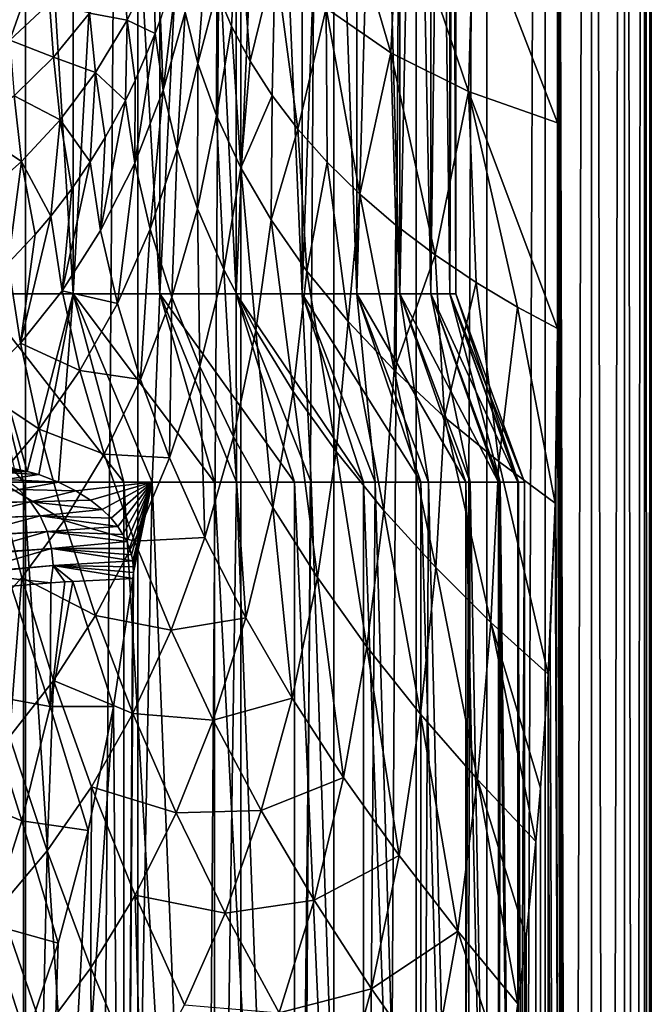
# Model space of a CAD drawing. Header units: metres. Extents: x -24 to 24, y -69 to 184.
# Tile 326 of 656: x 15 to 24, y 84 to 98. Entities that reach past the tile are written whole.
import ezdxf

# ---------------------------------------------------------------- set-up
doc = ezdxf.new("R2010")
doc.units = ezdxf.units.M
for name, color, linetype in [('367', 7, 'CONTINUOUS'), ('369', 7, 'CONTINUOUS'), ('400', 7, 'CONTINUOUS'), ('402', 7, 'CONTINUOUS'), ('403', 7, 'CONTINUOUS'), ('454', 7, 'CONTINUOUS'), ('522', 7, 'CONTINUOUS'), ('556', 2, 'CONTINUOUS'), ('557', 2, 'CONTINUOUS'), ('558', 3, 'CONTINUOUS'), ('565', 2, 'CONTINUOUS'), ('566', 2, 'CONTINUOUS'), ('567', 3, 'CONTINUOUS')]:
    doc.layers.add(name, color=color, linetype=linetype)

msp = doc.modelspace()

# ---------------------------------------------------------------- linework, layer by layer
at = {"layer": '367'}
for points in [[(15.119628, 145.2, -18.959413), (13.359252, -68.3, -20.238401), (13.359252, 145.2, -20.238401)], [(15.119628, -68.3, -18.959413), (13.359252, -68.3, -20.238401), (15.119628, 145.2, -18.959413)], [(16.758269, 145.2, -17.527775), (15.119628, -68.3, -18.959413), (15.119628, 145.2, -18.959413)], [(16.758269, -68.3, -17.527775), (15.119628, -68.3, -18.959413), (16.758269, 145.2, -17.527775)], [(18.261983, 145.2, -15.955014), (16.758269, -68.3, -17.527775), (16.758269, 145.2, -17.527775)], [(18.261983, -68.3, -15.955014), (16.758269, -68.3, -17.527775), (18.261983, 145.2, -15.955014)], [(19.618662, 145.2, -14.253792), (18.261983, -68.3, -15.955014), (18.261983, 145.2, -15.955014)], [(19.618662, -68.3, -14.253792), (18.261983, -68.3, -15.955014), (19.618662, 145.2, -14.253792)], [(20.817383, 145.2, -12.437807), (19.618662, -68.3, -14.253792), (19.618662, 145.2, -14.253792)], [(20.817383, -68.3, -12.437807), (19.618662, -68.3, -14.253792), (20.817383, 145.2, -12.437807)], [(21.848495, 145.2, -10.521681), (20.817383, -68.3, -12.437807), (20.817383, 145.2, -12.437807)], [(21.848495, -68.3, -10.521681), (20.817383, -68.3, -12.437807), (21.848495, 145.2, -10.521681)], [(22.703696, 145.2, -8.520839), (21.848495, -68.3, -10.521681), (21.848495, 145.2, -10.521681)], [(22.703696, -68.3, -8.520839), (21.848495, -68.3, -10.521681), (22.703696, 145.2, -8.520839)], [(23.376099, 145.2, -6.451394), (22.703696, -68.3, -8.520839), (22.703696, 145.2, -8.520839)], [(23.376099, -68.3, -6.451393), (22.703696, -68.3, -8.520839), (23.376099, 145.2, -6.451394)], [(23.860293, 145.2, -4.330005), (23.376099, -68.3, -6.451393), (23.376099, 145.2, -6.451394)], [(23.860293, -68.3, -4.330005), (23.376099, -68.3, -6.451393), (23.860293, 145.2, -4.330005)], [(24.152377, 145.2, -2.173753), (23.860293, -68.3, -4.330005), (23.860293, 145.2, -4.330005)], [(24.152377, -68.3, -2.173753), (23.860293, -68.3, -4.330005), (24.152377, 145.2, -2.173753)], [(24.25, 145.2), (24.152377, -68.3, -2.173753), (24.152377, 145.2, -2.173753)], [(24.25, -68.3), (24.152377, -68.3, -2.173753), (24.25, 145.2)]]:
    msp.add_3dface(points, dxfattribs=at)
at = {"layer": '369'}
for points in [[(23.376099, -68.3, 6.451394), (23.376099, 145.2, 6.451394), (22.88287, 113.273149, 8.027252)], [(23.376099, 145.2, 6.451394), (23.860293, -68.3, 4.330005), (23.860293, 145.2, 4.330005)], [(23.376099, -68.3, 6.451394), (23.860293, -68.3, 4.330005), (23.376099, 145.2, 6.451394)], [(23.860293, 145.2, 4.330005), (24.152377, -68.3, 2.173753), (24.152377, 145.2, 2.173753)], [(23.860293, -68.3, 4.330005), (24.152377, -68.3, 2.173753), (23.860293, 145.2, 4.330005)], [(24.152377, -68.3, 2.173753), (24.25, -68.3), (24.152377, 145.2, 2.173753)], [(24.25, -68.3), (24.25, 145.2), (24.152377, 145.2, 2.173753)], [(23.376099, -68.3, 6.451394), (22.88287, 113.273149, 8.027252), (22.88287, 106.484945, 8.027252)], [(22.88287, 99.696742, 8.027252), (23.376099, -68.3, 6.451394), (22.88287, 106.484945, 8.027252)], [(22.882864, 96.696752, 8.02727), (23.376099, -68.3, 6.451394), (22.88287, 99.696742, 8.027252)], [(22.88287, 93.696747, 8.027252), (23.376099, -68.3, 6.451394), (22.882864, 96.696752, 8.02727)], [(22.856185, 91.425076, 8.10292), (23.376099, -68.3, 6.451394), (22.88287, 93.696747, 8.027252)], [(22.849166, 91.14943, 8.122692), (23.376099, -68.3, 6.451394), (22.856185, 91.425076, 8.10292)], [(22.77413, 89.19575, 8.330756), (23.376099, -68.3, 6.451394), (22.849166, 91.14943, 8.122692)], [(22.74505, 88.653484, 8.409827), (23.376099, -68.3, 6.451394), (22.77413, 89.19575, 8.330756)], [(22.631783, 86.992527, 8.710045), (22.703696, -68.3, 8.520839), (22.74505, 88.653484, 8.409827)], [(22.703696, -68.3, 8.520839), (23.376099, -68.3, 6.451394), (22.74505, 88.653484, 8.409827)], [(22.565049, 86.211646, 8.881502), (22.703696, -68.3, 8.520839), (22.631783, 86.992527, 8.710045)], [(22.422019, 84.816178, 9.236642), (22.703696, -68.3, 8.520839), (22.565049, 86.211646, 8.881502)], [(22.302488, 83.843914, 9.521635), (22.703696, -68.3, 8.520839), (22.422019, 84.816178, 9.236642)], [(22.141036, 82.718582, 9.891259), (22.703696, -68.3, 8.520839), (22.302488, 83.843914, 9.521635)]]:
    msp.add_3dface(points, dxfattribs=at)
at = {"layer": '400'}
for points in [[(16.524837, 99.005221, 43.704086), (16.054709, 98.296117, 43.769277), (16.602468, 98.194111, 40.768131)], [(16.994781, 99.020719, 40.690597), (16.524837, 99.005221, 43.704086), (16.602468, 98.194111, 40.768131)], [(16.994781, 99.020719, 40.690597), (16.602468, 98.194111, 40.768131), (17.012775, 98.001537, 37.654036)], [(17.089818, 98.209076, 37.635996), (16.994781, 99.020719, 40.690597), (17.012775, 98.001537, 37.654036)], [(15.243069, 98.898114, 50.021821), (14.576764, 98.335947, 50.088049), (14.891144, 97.901018, 46.859653)], [(15.472473, 98.442531, 46.799722), (15.243069, 98.898114, 50.021821), (14.891144, 97.901018, 46.859653)], [(15.472473, 98.442531, 46.799722), (14.891144, 97.901018, 46.859653), (15.527218, 97.656454, 43.835631)], [(16.054709, 98.296117, 43.769277), (15.472473, 98.442531, 46.799722), (15.527218, 97.656454, 43.835631)], [(16.054709, 98.296117, 43.769277), (15.527218, 97.656454, 43.835631), (16.142154, 97.430859, 40.847485)], [(16.602468, 98.194111, 40.768131), (16.054709, 98.296117, 43.769277), (16.142154, 97.430859, 40.847485)], [(16.602468, 98.194111, 40.768131), (16.142154, 97.430859, 40.847485), (16.578724, 97.022361, 37.74709)], [(16.720845, 97.314059, 37.717971), (16.602468, 98.194111, 40.768131), (16.578724, 97.022361, 37.74709)], [(17.012775, 98.001537, 37.654036), (16.602468, 98.194111, 40.768131), (16.720845, 97.314059, 37.717971)], [(15.527218, 97.656454, 43.835631), (14.891144, 97.901018, 46.859653), (14.953629, 97.092664, 43.900504)], [(15.527218, 97.656454, 43.835631), (14.953629, 97.092664, 43.900504), (15.624789, 96.741721, 40.925711)], [(16.142154, 97.430859, 40.847485), (15.527218, 97.656454, 43.835631), (15.624789, 96.741721, 40.925711)], [(16.142154, 97.430859, 40.847485), (15.624789, 96.741721, 40.925711), (16.065064, 96.128263, 37.843968)], [(16.284399, 96.483664, 37.804069), (16.142154, 97.430859, 40.847485), (16.065064, 96.128263, 37.843968)], [(16.578724, 97.022361, 37.74709), (16.142154, 97.430859, 40.847485), (16.284399, 96.483664, 37.804069)], [(14.953629, 97.092664, 43.900504), (14.346387, 96.606972, 43.961544), (15.06264, 96.13425, 40.999751)], [(15.624789, 96.741721, 40.925711), (14.953629, 97.092664, 43.900504), (15.06264, 96.13425, 40.999751)], [(15.624789, 96.741721, 40.925711), (15.06264, 96.13425, 40.999751), (15.488602, 95.335166, 37.939649)], [(15.795186, 95.734332, 37.890352), (15.624789, 96.741721, 40.925711), (15.488602, 95.335166, 37.939649)], [(16.065064, 96.128263, 37.843968), (15.624789, 96.741721, 40.925711), (15.795186, 95.734332, 37.890352)], [(15.06264, 96.13425, 40.999751), (14.346387, 96.606972, 43.961544), (14.468917, 95.610808, 41.06687)], [(15.06264, 96.13425, 40.999751), (14.468917, 95.610808, 41.06687), (14.866072, 94.650185, 38.029308)], [(15.260793, 95.066845, 37.974047), (15.06264, 96.13425, 40.999751), (14.866072, 94.650185, 38.029308)], [(15.488602, 95.335166, 37.939649), (15.06264, 96.13425, 40.999751), (15.260793, 95.066845, 37.974047)]]:
    msp.add_3dface(points, dxfattribs=at)
at = {"layer": '402'}
for points in [[(20.451432, 97.719257, 16.14199), (19.627387, 100.535051, 19.818951), (19.5082, 98.368433, 20.337813)], [(20.564797, 100.147728, 15.718167), (19.627387, 100.535051, 19.818951), (20.451432, 97.719257, 16.14199)], [(21.583289, 97.154283, 12.02434), (20.564797, 100.147728, 15.718167), (20.451432, 97.719257, 16.14199)], [(21.658453, 99.864996, 11.779031), (20.564797, 100.147728, 15.718167), (21.583289, 97.154283, 12.02434)], [(18.127722, 98.106131, 28.79859), (18.222048, 99.852802, 28.847981), (17.91212, 98.618755, 30.988114)], [(18.397547, 97.597162, 26.605491), (18.222048, 99.852802, 28.847981), (18.127722, 98.106131, 28.79859)], [(18.763678, 99.084378, 24.580781), (18.222048, 99.852802, 28.847981), (18.397547, 97.597162, 26.605491)], [(22.882864, 96.696752, 8.02727), (21.658453, 99.864996, 11.779031), (21.583289, 97.154283, 12.02434)], [(22.882864, 96.696752, 8.02727), (22.88287, 99.696742, 8.027252), (21.658453, 99.864996, 11.779031)], [(18.720694, 97.095122, 24.415499), (18.763678, 99.084378, 24.580781), (18.397547, 97.597162, 26.605491)], [(19.095292, 96.603555, 22.237755), (18.763678, 99.084378, 24.580781), (18.720694, 97.095122, 24.415499)], [(19.5082, 98.368433, 20.337813), (18.763678, 99.084378, 24.580781), (19.095292, 96.603555, 22.237755)], [(19.519869, 96.124723, 20.076874), (19.5082, 98.368433, 20.337813), (19.095292, 96.603555, 22.237755)], [(19.995745, 95.65809, 17.925159), (19.5082, 98.368433, 20.337813), (19.519869, 96.124723, 20.076874)], [(20.451432, 97.719257, 16.14199), (19.5082, 98.368433, 20.337813), (19.995745, 95.65809, 17.925159)], [(20.524016, 95.204202, 15.778923), (20.451432, 97.719257, 16.14199), (19.995745, 95.65809, 17.925159)], [(21.095985, 94.770993, 13.66909), (20.451432, 97.719257, 16.14199), (20.524016, 95.204202, 15.778923)], [(21.583289, 97.154283, 12.02434), (20.451432, 97.719257, 16.14199), (21.095985, 94.770993, 13.66909)], [(21.694564, 94.3691, 11.642338), (21.583289, 97.154283, 12.02434), (21.095985, 94.770993, 13.66909)], [(22.88287, 93.696747, 8.027252), (22.882864, 96.696752, 8.02727), (21.583289, 97.154283, 12.02434)], [(22.298194, 94.008344, 9.746336), (21.583289, 97.154283, 12.02434), (21.694564, 94.3691, 11.642338)], [(22.88287, 93.696747, 8.027252), (21.583289, 97.154283, 12.02434), (22.298194, 94.008344, 9.746336)]]:
    msp.add_3dface(points, dxfattribs=at)
at = {"layer": '403'}
for points in [[(17.634834, 97.561991, 32.063581), (17.750798, 99.132001, 33.169546), (17.450222, 98.312831, 34.822458)], [(17.91212, 98.618755, 30.988114), (17.750798, 99.132001, 33.169546), (17.634834, 97.561991, 32.063581)], [(17.352824, 99.047929, 37.568743), (17.089818, 98.209076, 37.635996), (17.129009, 97.174824, 34.89866)], [(17.450222, 98.312831, 34.822458), (17.352824, 99.047929, 37.568743), (17.129009, 97.174824, 34.89866)], [(17.906324, 96.801597, 29.297621), (17.91212, 98.618755, 30.988114), (17.634834, 97.561991, 32.063581)], [(18.127722, 98.106131, 28.79859), (17.91212, 98.618755, 30.988114), (17.906324, 96.801597, 29.297621)], [(17.334921, 96.31974, 32.13198), (17.450222, 98.312831, 34.822458), (17.129009, 97.174824, 34.89866)], [(17.634834, 97.561991, 32.063581), (17.450222, 98.312831, 34.822458), (17.334921, 96.31974, 32.13198)], [(17.089818, 98.209076, 37.635996), (17.012775, 98.001537, 37.654036), (17.129009, 97.174824, 34.89866)], [(17.129009, 97.174824, 34.89866), (17.012775, 98.001537, 37.654036), (16.713032, 96.106305, 34.990234)], [(17.012775, 98.001537, 37.654036), (16.720845, 97.314059, 37.717971), (16.713032, 96.106305, 34.990234)], [(18.263757, 96.038838, 26.532403), (18.127722, 98.106131, 28.79859), (17.906324, 96.801597, 29.297621)], [(18.397547, 97.597162, 26.605491), (18.127722, 98.106131, 28.79859), (18.263757, 96.038838, 26.532403)], [(17.629702, 95.443798, 29.360527), (17.634834, 97.561991, 32.063581), (17.334921, 96.31974, 32.13198)], [(17.906324, 96.801597, 29.297621), (17.634834, 97.561991, 32.063581), (17.629702, 95.443798, 29.360527)], [(18.720694, 97.095122, 24.415499), (18.397547, 97.597162, 26.605491), (18.263757, 96.038838, 26.532403)], [(16.720845, 97.314059, 37.717971), (16.578724, 97.022361, 37.74709), (16.713032, 96.106305, 34.990234)], [(16.938808, 95.147183, 32.225588), (17.129009, 97.174824, 34.89866), (16.713032, 96.106305, 34.990234)], [(17.334921, 96.31974, 32.13198), (17.129009, 97.174824, 34.89866), (16.938808, 95.147183, 32.225588)], [(16.713032, 96.106305, 34.990234), (16.578724, 97.022361, 37.74709), (16.216058, 95.124259, 35.092712)], [(16.578724, 97.022361, 37.74709), (16.284399, 96.483664, 37.804069), (16.216058, 95.124259, 35.092712)], [(18.704912, 95.280404, 23.776934), (18.720694, 97.095122, 24.415499), (18.263757, 96.038838, 26.532403)], [(19.095292, 96.603555, 22.237755), (18.720694, 97.095122, 24.415499), (18.704912, 95.280404, 23.776934)], [(18.011973, 94.556022, 26.593511), (17.906324, 96.801597, 29.297621), (17.629702, 95.443798, 29.360527)], [(18.263757, 96.038838, 26.532403), (17.906324, 96.801597, 29.297621), (18.011973, 94.556022, 26.593511)], [(19.226763, 94.532245, 21.041012), (19.095292, 96.603555, 22.237755), (18.704912, 95.280404, 23.776934)], [(19.519869, 96.124723, 20.076874), (19.095292, 96.603555, 22.237755), (19.226763, 94.532245, 21.041012)], [(16.284399, 96.483664, 37.804069), (16.065064, 96.128263, 37.843968), (16.216058, 95.124259, 35.092712)], [(17.255341, 94.154861, 29.460738), (17.334921, 96.31974, 32.13198), (16.938808, 95.147183, 32.225588)], [(17.629702, 95.443798, 29.360527), (17.334921, 96.31974, 32.13198), (17.255341, 94.154861, 29.460738)], [(16.216058, 95.124259, 35.092712), (16.065064, 96.128263, 37.843968), (15.654243, 94.24623, 35.199925)], [(16.065064, 96.128263, 37.843968), (15.795186, 95.734332, 37.890352), (15.654243, 94.24623, 35.199925)], [(16.459913, 94.06207, 32.339117), (16.713032, 96.106305, 34.990234), (16.216058, 95.124259, 35.092712)], [(16.938808, 95.147183, 32.225588), (16.713032, 96.106305, 34.990234), (16.459913, 94.06207, 32.339117)], [(19.826038, 93.79972, 18.335181), (19.519869, 96.124723, 20.076874), (19.226763, 94.532245, 21.041012)], [(19.995745, 95.65809, 17.925159), (19.519869, 96.124723, 20.076874), (19.826038, 93.79972, 18.335181)], [(18.478915, 93.664846, 23.841403), (18.263757, 96.038838, 26.532403), (18.011973, 94.556022, 26.593511)], [(18.704912, 95.280404, 23.776934), (18.263757, 96.038838, 26.532403), (18.478915, 93.664846, 23.841403)], [(15.795186, 95.734332, 37.890352), (15.488602, 95.335166, 37.939649), (15.654243, 94.24623, 35.199925)], [(20.498237, 93.08815, 15.67187), (19.995745, 95.65809, 17.925159), (19.826038, 93.79972, 18.335181)], [(20.524016, 95.204202, 15.778923), (19.995745, 95.65809, 17.925159), (20.498237, 93.08815, 15.67187)], [(17.661016, 93.140355, 26.706292), (17.629702, 95.443798, 29.360527), (17.255341, 94.154861, 29.460738)], [(18.011973, 94.556022, 26.593511), (17.629702, 95.443798, 29.360527), (17.661016, 93.140355, 26.706292)], [(15.654243, 94.24623, 35.199925), (15.488602, 95.335166, 37.939649), (15.045468, 93.4832, 35.30539)], [(15.488602, 95.335166, 37.939649), (15.260793, 95.066845, 37.974047), (15.045468, 93.4832, 35.30539)], [(19.026821, 92.777774, 21.115472), (18.704912, 95.280404, 23.776934), (18.478915, 93.664846, 23.841403)], [(19.226763, 94.532245, 21.041012), (18.704912, 95.280404, 23.776934), (19.026821, 92.777774, 21.115472)], [(16.459913, 94.06207, 32.339117), (16.216058, 95.124259, 35.092712), (15.654243, 94.24623, 35.199925)], [(16.795935, 92.953343, 29.591989), (16.938808, 95.147183, 32.225588), (16.459913, 94.06207, 32.339117)], [(17.255341, 94.154861, 29.460738), (16.938808, 95.147183, 32.225588), (16.795935, 92.953343, 29.591989)], [(21.095985, 94.770993, 13.66909), (20.524016, 95.204202, 15.778923), (20.498237, 93.08815, 15.67187)], [(15.260793, 95.066845, 37.974047), (14.866072, 94.650185, 38.029308), (15.045468, 93.4832, 35.30539)], [(21.235143, 92.403793, 13.067673), (21.095985, 94.770993, 13.66909), (20.498237, 93.08815, 15.67187)], [(21.694564, 94.3691, 11.642338), (21.095985, 94.770993, 13.66909), (21.235143, 92.403793, 13.067673)], [(15.045468, 93.4832, 35.30539), (14.866072, 94.650185, 38.029308), (14.40697, 92.835069, 35.403881)], [(18.152705, 92.114062, 23.974021), (18.011973, 94.556022, 26.593511), (17.661016, 93.140355, 26.706292)], [(18.478915, 93.664846, 23.841403), (18.011973, 94.556022, 26.593511), (18.152705, 92.114062, 23.974021)], [(19.651733, 91.901506, 18.427748), (19.226763, 94.532245, 21.041012), (19.026821, 92.777774, 21.115472)], [(19.826038, 93.79972, 18.335181), (19.226763, 94.532245, 21.041012), (19.651733, 91.901506, 18.427748)], [(15.914128, 93.084495, 32.464934), (15.654243, 94.24623, 35.199925), (15.045468, 93.4832, 35.30539)], [(15.914128, 93.084495, 32.464934), (16.459913, 94.06207, 32.339117), (15.654243, 94.24623, 35.199925)], [(22.023461, 91.754525, 10.544251), (21.694564, 94.3691, 11.642338), (21.235143, 92.403793, 13.067673)], [(22.298194, 94.008344, 9.746336), (21.694564, 94.3691, 11.642338), (22.023461, 91.754525, 10.544251)], [(17.222497, 91.811237, 26.863335), (17.255341, 94.154861, 29.460738), (16.795935, 92.953343, 29.591989)], [(17.661016, 93.140355, 26.706292), (17.255341, 94.154861, 29.460738), (17.222497, 91.811237, 26.863335)], [(16.795935, 92.953343, 29.591989), (16.459913, 94.06207, 32.339117), (15.914128, 93.084495, 32.464934)], [(22.849166, 91.14943, 8.122692), (22.298194, 94.008344, 9.746336), (22.023461, 91.754525, 10.544251)], [(22.849166, 91.14943, 8.122692), (22.88287, 93.696747, 8.027252), (22.298194, 94.008344, 9.746336)], [(18.726364, 91.085333, 21.276365), (18.478915, 93.664846, 23.841403), (18.152705, 92.114062, 23.974021)], [(19.026821, 92.777774, 21.115472), (18.478915, 93.664846, 23.841403), (18.726364, 91.085333, 21.276365)], [(20.348261, 91.042554, 15.792329), (19.826038, 93.79972, 18.335181), (19.651733, 91.901506, 18.427748)], [(20.498237, 93.08815, 15.67187), (19.826038, 93.79972, 18.335181), (20.348261, 91.042554, 15.792329)], [(22.849166, 91.14943, 8.122692), (22.856185, 91.425076, 8.10292), (22.88287, 93.696747, 8.027252)], [(15.319096, 92.227981, 32.594834), (15.045468, 93.4832, 35.30539), (14.40697, 92.835069, 35.403881)], [(15.319096, 92.227981, 32.594834), (15.914128, 93.084495, 32.464934), (15.045468, 93.4832, 35.30539)], [(16.266716, 91.862137, 29.744954), (15.914128, 93.084495, 32.464934), (15.319096, 92.227981, 32.594834)], [(16.266716, 91.862137, 29.744954), (16.795935, 92.953343, 29.591989), (15.914128, 93.084495, 32.464934)], [(17.736462, 90.648333, 24.16607), (17.661016, 93.140355, 26.706292), (17.222497, 91.811237, 26.863335)], [(18.152705, 92.114062, 23.974021), (17.661016, 93.140355, 26.706292), (17.736462, 90.648333, 24.16607)], [(21.106623, 90.208342, 13.228019), (20.498237, 93.08815, 15.67187), (20.348261, 91.042554, 15.792329)], [(21.235143, 92.403793, 13.067673), (20.498237, 93.08815, 15.67187), (21.106623, 90.208342, 13.228019)], [(17.222497, 91.811237, 26.863335), (16.795935, 92.953343, 29.591989), (16.266716, 91.862137, 29.744954)], [(14.691781, 91.49359, 32.722154), (15.319096, 92.227981, 32.594834), (14.40697, 92.835069, 35.403881)], [(19.377695, 90.062561, 18.626444), (19.026821, 92.777774, 21.115472), (18.726364, 91.085333, 21.276365)], [(19.651733, 91.901506, 18.427748), (19.026821, 92.777774, 21.115472), (19.377695, 90.062561, 18.626444)], [(21.911043, 89.407988, 10.75935), (21.235143, 92.403793, 13.067673), (21.106623, 90.208342, 13.228019)], [(22.023461, 91.754525, 10.544251), (21.235143, 92.403793, 13.067673), (21.911043, 89.407988, 10.75935)], [(15.684726, 90.897672, 29.909436), (15.319096, 92.227981, 32.594834), (14.691781, 91.49359, 32.722154)], [(15.684726, 90.897672, 29.909436), (16.266716, 91.862137, 29.744954), (15.319096, 92.227981, 32.594834)], [(18.333787, 89.476106, 21.513518), (18.152705, 92.114062, 23.974021), (17.736462, 90.648333, 24.16607)], [(18.726364, 91.085333, 21.276365), (18.152705, 92.114062, 23.974021), (18.333787, 89.476106, 21.513518)], [(16.710593, 90.594547, 27.053398), (16.266716, 91.862137, 29.744954), (15.684726, 90.897672, 29.909436)], [(16.710593, 90.594547, 27.053398), (17.222497, 91.811237, 26.863335), (16.266716, 91.862137, 29.744954)], [(17.736462, 90.648333, 24.16607), (17.222497, 91.811237, 26.863335), (16.710593, 90.594547, 27.053398)], [(20.100805, 89.053818, 16.039512), (19.651733, 91.901506, 18.427748), (19.377695, 90.062561, 18.626444)], [(20.348261, 91.042554, 15.792329), (19.651733, 91.901506, 18.427748), (20.100805, 89.053818, 16.039512)], [(22.74505, 88.653484, 8.409827), (22.023461, 91.754525, 10.544251), (21.911043, 89.407988, 10.75935)], [(22.74505, 88.653484, 8.409827), (22.849166, 91.14943, 8.122692), (22.023461, 91.754525, 10.544251)], [(15.066391, 90.062548, 30.077037), (14.691781, 91.49359, 32.722154), (14.420927, 89.348034, 30.242658)], [(15.066391, 90.062548, 30.077037), (15.684726, 90.897672, 29.909436), (14.691781, 91.49359, 32.722154)], [(19.010175, 88.304977, 18.919533), (18.726364, 91.085333, 21.276365), (18.333787, 89.476106, 21.513518)], [(19.377695, 90.062561, 18.626444), (18.726364, 91.085333, 21.276365), (19.010175, 88.304977, 18.919533)], [(22.74505, 88.653484, 8.409827), (22.77413, 89.19575, 8.330756), (22.849166, 91.14943, 8.122692)], [(20.884888, 88.068018, 13.535794), (20.348261, 91.042554, 15.792329), (20.100805, 89.053818, 16.039512)], [(21.106623, 90.208342, 13.228019), (20.348261, 91.042554, 15.792329), (20.884888, 88.068018, 13.535794)], [(16.141378, 89.509873, 27.264026), (15.684726, 90.897672, 29.909436), (15.066391, 90.062548, 30.077037)], [(16.141378, 89.509873, 27.264026), (16.710593, 90.594547, 27.053398), (15.684726, 90.897672, 29.909436)], [(17.242904, 89.296626, 24.404186), (17.736462, 90.648333, 24.16607), (16.710593, 90.594547, 27.053398)], [(18.333787, 89.476106, 21.513518), (17.736462, 90.648333, 24.16607), (17.242904, 89.296626, 24.404186)], [(17.242904, 89.296626, 24.404186), (16.710593, 90.594547, 27.053398), (16.141378, 89.509873, 27.264026)], [(21.712426, 87.115733, 11.141592), (21.106623, 90.208342, 13.228019), (20.884888, 88.068018, 13.535794)], [(21.911043, 89.407988, 10.75935), (21.106623, 90.208342, 13.228019), (21.712426, 87.115733, 11.141592)], [(14.886674, 87.741442, 27.708912), (15.066391, 90.062548, 30.077037), (14.420927, 89.348034, 30.242658)], [(15.530461, 88.56163, 27.484783), (15.066391, 90.062548, 30.077037), (14.886674, 87.741442, 27.708912)], [(15.530461, 88.56163, 27.484783), (16.141378, 89.509873, 27.264026), (15.066391, 90.062548, 30.077037)], [(19.759615, 87.144927, 16.400047), (19.377695, 90.062561, 18.626444), (19.010175, 88.304977, 18.919533)], [(20.100805, 89.053818, 16.039512), (19.377695, 90.062561, 18.626444), (19.759615, 87.144927, 16.400047)], [(16.686757, 88.081839, 24.673416), (16.141378, 89.509873, 27.264026), (15.530461, 88.56163, 27.484783)], [(16.686757, 88.081839, 24.673416), (17.242904, 89.296626, 24.404186), (16.141378, 89.509873, 27.264026)], [(17.859933, 87.982175, 21.811277), (18.333787, 89.476106, 21.513518), (17.242904, 89.296626, 24.404186)], [(19.010175, 88.304977, 18.919533), (18.333787, 89.476106, 21.513518), (17.859933, 87.982175, 21.811277)], [(22.565049, 86.211646, 8.881502), (21.911043, 89.407988, 10.75935), (21.712426, 87.115733, 11.141592)], [(22.631783, 86.992527, 8.710045), (22.74505, 88.653484, 8.409827), (21.911043, 89.407988, 10.75935)], [(22.565049, 86.211646, 8.881502), (22.631783, 86.992527, 8.710045), (21.911043, 89.407988, 10.75935)], [(17.859933, 87.982175, 21.811277), (17.242904, 89.296626, 24.404186), (16.686757, 88.081839, 24.673416)], [(20.570796, 86.006662, 13.975991), (20.100805, 89.053818, 16.039512), (19.759615, 87.144927, 16.400047)], [(20.884888, 88.068018, 13.535794), (20.100805, 89.053818, 16.039512), (20.570796, 86.006662, 13.975991)], [(15.438429, 86.074308, 25.258252), (15.530461, 88.56163, 27.484783), (14.886674, 87.741442, 27.708912)], [(16.082513, 87.010355, 24.961013), (15.530461, 88.56163, 27.484783), (15.438429, 86.074308, 25.258252)], [(16.082513, 87.010355, 24.961013), (16.686757, 88.081839, 24.673416), (15.530461, 88.56163, 27.484783)], [(18.557722, 86.663889, 19.288949), (19.010175, 88.304977, 18.919533), (17.859933, 87.982175, 21.811277)], [(19.759615, 87.144927, 16.400047), (19.010175, 88.304977, 18.919533), (18.557722, 86.663889, 19.288949)], [(17.317787, 86.629774, 22.152003), (16.686757, 88.081839, 24.673416), (16.082513, 87.010355, 24.961013)], [(17.317787, 86.629774, 22.152003), (17.859933, 87.982175, 21.811277), (16.686757, 88.081839, 24.673416)], [(21.425163, 84.902415, 11.674426), (20.884888, 88.068018, 13.535794), (20.570796, 86.006662, 13.975991)], [(21.712426, 87.115733, 11.141592), (20.884888, 88.068018, 13.535794), (21.425163, 84.902415, 11.674426)], [(18.557722, 86.663889, 19.288949), (17.859933, 87.982175, 21.811277), (17.317787, 86.629774, 22.152003)], [(15.438429, 86.074308, 25.258252), (14.886674, 87.741442, 27.708912), (14.750777, 85.257717, 25.56046)], [(19.330502, 85.353927, 16.853394), (19.759615, 87.144927, 16.400047), (18.557722, 86.663889, 19.288949)], [(20.570796, 86.006662, 13.975991), (19.759615, 87.144927, 16.400047), (19.330502, 85.353927, 16.853394)], [(22.302488, 83.843914, 9.521635), (21.712426, 87.115733, 11.141592), (21.425163, 84.902415, 11.674426)], [(22.422019, 84.816178, 9.236642), (22.565049, 86.211646, 8.881502), (21.712426, 87.115733, 11.141592)], [(22.302488, 83.843914, 9.521635), (22.422019, 84.816178, 9.236642), (21.712426, 87.115733, 11.141592)], [(16.075165, 84.367415, 22.9055), (16.082513, 87.010355, 24.961013), (15.438429, 86.074308, 25.258252)], [(16.720384, 85.427288, 22.520397), (16.082513, 87.010355, 24.961013), (16.075165, 84.367415, 22.9055)], [(16.720384, 85.427288, 22.520397), (17.317787, 86.629774, 22.152003), (16.082513, 87.010355, 24.961013)], [(18.031157, 85.168778, 19.714223), (17.317787, 86.629774, 22.152003), (16.720384, 85.427288, 22.520397)], [(18.031157, 85.168778, 19.714223), (18.557722, 86.663889, 19.288949), (17.317787, 86.629774, 22.152003)], [(19.330502, 85.353927, 16.853394), (18.557722, 86.663889, 19.288949), (18.031157, 85.168778, 19.714223)], [(15.378658, 83.433511, 23.300686), (15.438429, 86.074308, 25.258252), (14.750777, 85.257717, 25.56046)], [(16.075165, 84.367415, 22.9055), (15.438429, 86.074308, 25.258252), (15.378658, 83.433511, 23.300686)], [(20.166943, 84.065022, 14.525615), (20.570796, 86.006662, 13.975991), (19.330502, 85.353927, 16.853394)], [(21.425163, 84.902415, 11.674426), (20.570796, 86.006662, 13.975991), (20.166943, 84.065022, 14.525615)], [(16.795638, 82.640592, 20.664835), (16.720384, 85.427288, 22.520397), (16.075165, 84.367415, 22.9055)], [(17.44169, 83.829945, 20.177323), (16.720384, 85.427288, 22.520397), (16.795638, 82.640592, 20.664835)], [(17.44169, 83.829945, 20.177323), (18.031157, 85.168778, 19.714223), (16.720384, 85.427288, 22.520397)], [(18.821676, 83.713345, 17.376179), (19.330502, 85.353927, 16.853394), (18.031157, 85.168778, 19.714223)], [(20.166943, 84.065022, 14.525615), (19.330502, 85.353927, 16.853394), (18.821676, 83.713345, 17.376179)], [(15.378658, 83.433511, 23.300686), (14.750777, 85.257717, 25.56046), (14.375782, 83.382952, 24.53741)], [(18.821676, 83.713345, 17.376179), (18.031157, 85.168778, 19.714223), (17.44169, 83.829945, 20.177323)], [(21.048119, 82.811219, 12.332535), (21.425163, 84.902415, 11.674426), (20.166943, 84.065022, 14.525615)], [(22.141036, 82.718582, 9.891259), (21.425163, 84.902415, 11.674426), (21.048119, 82.811219, 12.332535)], [(22.141036, 82.718582, 9.891259), (22.302488, 83.843914, 9.521635), (21.425163, 84.902415, 11.674426)], [(16.089549, 81.583422, 21.167978), (16.075165, 84.367415, 22.9055), (15.378658, 83.433511, 23.300686)], [(16.795638, 82.640592, 20.664835), (16.075165, 84.367415, 22.9055), (16.089549, 81.583422, 21.167978)], [(19.678451, 82.278365, 15.158408), (20.166943, 84.065022, 14.525615), (18.821676, 83.713345, 17.376179)], [(21.048119, 82.811219, 12.332535), (20.166943, 84.065022, 14.525615), (19.678451, 82.278365, 15.158408)]]:
    msp.add_3dface(points, dxfattribs=at)
at = {"layer": '454'}
for points in [[(14.910087, 89.936397, 20.468976), (15.481884, 88.180489, 17.86129), (14.48488, 88.359268, 20.628395)], [(15.487992, 89.983708, 18.722282), (15.481884, 88.180489, 17.86129), (14.910087, 89.936397, 20.468976)], [(15.809715, 90.005347, 17.720239), (15.481884, 88.180489, 17.86129), (15.694866, 89.998055, 18.079754)], [(15.809715, 90.005347, 17.720239), (16.40454, 88.182615, 15.252904), (15.481884, 88.180489, 17.86129)], [(15.694866, 89.998055, 18.079754), (15.481884, 88.180489, 17.86129), (15.487992, 89.983708, 18.722282)], [(16.686587, 90.049026, 14.943822), (16.40454, 88.182615, 15.252904), (15.809715, 90.005347, 17.720239)], [(14.48488, 88.359268, 20.628395), (15.064385, 86.513004, 18.115415), (13.999799, 86.952202, 20.828179)], [(15.481884, 88.180489, 17.86129), (15.064385, 86.513004, 18.115415), (14.48488, 88.359268, 20.628395)], [(15.481884, 88.180489, 17.86129), (16.03283, 86.370953, 15.643157), (15.064385, 86.513004, 18.115415)], [(16.40454, 88.182615, 15.252904), (16.03283, 86.370953, 15.643157), (15.481884, 88.180489, 17.86129)], [(15.064385, 86.513004, 18.115415), (14.585895, 85.011717, 18.412402), (13.999799, 86.952202, 20.828179)], [(15.064385, 86.513004, 18.115415), (15.595401, 84.727776, 16.079287), (14.585895, 85.011717, 18.412402)], [(16.03283, 86.370953, 15.643157), (15.595401, 84.727776, 16.079287), (15.064385, 86.513004, 18.115415)], [(15.595401, 84.727776, 16.079287), (15.13148, 83.337821, 16.516607), (14.585895, 85.011717, 18.412402)], [(15.13148, 83.337821, 16.516607), (14.70223, 82.277298, 16.899835), (14.585895, 85.011717, 18.412402)]]:
    msp.add_3dface(points, dxfattribs=at)
at = {"layer": '522'}
for points in [[(15.14508, 91.611522, 16.425507), (14.381744, 91.677065, 18.288159), (14.961255, 91.649951, 16.57428)], [(14.612942, 91.606179, 18.362481), (14.381744, 91.677065, 18.288159), (15.14508, 91.611522, 16.425507)], [(15.314009, 91.564079, 16.291831), (14.612942, 91.606179, 18.362481), (15.14508, 91.611522, 16.425507)], [(14.829368, 91.495492, 18.432546), (14.612942, 91.606179, 18.362481), (15.314009, 91.564079, 16.291831)], [(15.599718, 91.452523, 16.075098), (14.829368, 91.495492, 18.432546), (15.314009, 91.564079, 16.291831)], [(15.024865, 91.348151, 18.496362), (14.829368, 91.495492, 18.432546), (15.599718, 91.452523, 16.075098)], [(15.854207, 91.327072, 15.824163), (15.024865, 91.348151, 18.496362), (15.599718, 91.452523, 16.075098)], [(15.024865, 91.348151, 18.496362), (15.193873, 91.168349, 18.552113), (14.000251, 91.145764, 22.29676)], [(15.193873, 91.168349, 18.552113), (15.024865, 91.348151, 18.496362), (15.854207, 91.327072, 15.824163)], [(16.06645, 91.192465, 15.608626), (15.193873, 91.168349, 18.552113), (15.854207, 91.327072, 15.824163)], [(14.000251, 91.145764, 22.29676), (15.193873, 91.168349, 18.552113), (14.004256, 91.139993, 22.298263)], [(14.004256, 91.139993, 22.298263), (15.193873, 91.168349, 18.552113), (14.131818, 90.916521, 22.34662)], [(15.193873, 91.168349, 18.552113), (15.331584, 90.961199, 18.598214), (14.131818, 90.916521, 22.34662)], [(16.236537, 91.056863, 15.43162), (15.193873, 91.168349, 18.552113), (16.06645, 91.192465, 15.608626)], [(15.331584, 90.961199, 18.598214), (15.193873, 91.168349, 18.552113), (16.236537, 91.056863, 15.43162)], [(14.131818, 90.916521, 22.34662), (15.331584, 90.961199, 18.598214), (14.135598, 90.9083, 22.348073)], [(14.135598, 90.9083, 22.348073), (15.331584, 90.961199, 18.598214), (14.222612, 90.665842, 22.382183)], [(15.331584, 90.961199, 18.598214), (15.434082, 90.732593, 18.633353), (14.222612, 90.665842, 22.382183)], [(16.368023, 90.926967, 15.292083), (15.331584, 90.961199, 18.598214), (16.236537, 91.056863, 15.43162)], [(16.467676, 90.805393, 15.184718), (15.331584, 90.961199, 18.598214), (16.368023, 90.926967, 15.292083)], [(15.434082, 90.732593, 18.633353), (15.331584, 90.961199, 18.598214), (16.467676, 90.805393, 15.184718)], [(16.542234, 90.692639, 15.10346), (15.434082, 90.732593, 18.633353), (16.467676, 90.805393, 15.184718)], [(14.222612, 90.665842, 22.382183), (15.434082, 90.732593, 18.633353), (14.225443, 90.655123, 22.383328)], [(14.225443, 90.655123, 22.383328), (15.434082, 90.732593, 18.633353), (14.269714, 90.401787, 22.402303)], [(15.434082, 90.732593, 18.633353), (15.49845, 90.489036, 18.656531), (14.269714, 90.401787, 22.402303)], [(16.597637, 90.587384, 15.042554), (15.434082, 90.732593, 18.633353), (16.542234, 90.692639, 15.10346)], [(15.49845, 90.489036, 18.656531), (15.434082, 90.732593, 18.633353), (16.597637, 90.587384, 15.042554)], [(16.637898, 90.488369, 14.998012), (15.49845, 90.489036, 18.656531), (16.597637, 90.587384, 15.042554)], [(14.269714, 90.401787, 22.402303), (15.49845, 90.489036, 18.656531), (14.27086, 90.388724, 22.402876)], [(14.27086, 90.388724, 22.402876), (15.49845, 90.489036, 18.656531), (14.271609, 90.132847, 22.406335)], [(15.49845, 90.489036, 18.656531), (15.522858, 90.237453, 18.667088), (14.271609, 90.132847, 22.406335)], [(16.665723, 90.395252, 14.967087), (15.49845, 90.489036, 18.656531), (16.637898, 90.488369, 14.998012)], [(16.683406, 90.306396, 14.947374), (15.49845, 90.489036, 18.656531), (16.665723, 90.395252, 14.967087)], [(15.522858, 90.237453, 18.667088), (15.49845, 90.489036, 18.656531), (16.683406, 90.306396, 14.947374)], [(14.271609, 90.132847, 22.406335), (15.522858, 90.237453, 18.667088), (14.270368, 90.117794, 22.40608)], [(15.522858, 90.237453, 18.667088), (15.487992, 89.983708, 18.722282), (14.270368, 90.117794, 22.40608)], [(15.694866, 89.998055, 18.079754), (15.487992, 89.983708, 18.722282), (15.522858, 90.237453, 18.667088)], [(16.692419, 90.219957, 14.937307), (15.522858, 90.237453, 18.667088), (16.683406, 90.306396, 14.947374)], [(16.686587, 90.049026, 14.943822), (15.809715, 90.005347, 17.720239), (15.522858, 90.237453, 18.667088)], [(16.693447, 90.134677, 14.936159), (15.522858, 90.237453, 18.667088), (16.692419, 90.219957, 14.937307)], [(15.809715, 90.005347, 17.720239), (15.694866, 89.998055, 18.079754), (15.522858, 90.237453, 18.667088)], [(16.686587, 90.049026, 14.943822), (15.522858, 90.237453, 18.667088), (16.693447, 90.134677, 14.936159)], [(15.487992, 89.983708, 18.722282), (14.910087, 89.936397, 20.468976), (14.270368, 90.117794, 22.40608)]]:
    msp.add_3dface(points, dxfattribs=at)
at = {"layer": '556'}
for points in [[(15.814761, 94.2, -14.41712), (14.41712, 116.65, -15.814761), (14.41712, 94.2, -15.814761)], [(15.814761, 116.65, -14.41712), (14.41712, 116.65, -15.814761), (15.814761, 94.2, -14.41712)], [(17.077511, 94.2, -12.896458), (15.814761, 116.65, -14.41712), (15.814761, 94.2, -14.41712)], [(17.077511, 116.65, -12.896458), (15.814761, 116.65, -14.41712), (17.077511, 94.2, -12.896458)], [(18.194626, 94.2, -11.265681), (17.077511, 116.65, -12.896458), (17.077511, 94.2, -12.896458)], [(18.194626, 116.65, -11.265681), (17.077511, 116.65, -12.896458), (18.194626, 94.2, -11.265681)], [(19.156526, 94.2, -9.538738), (18.194626, 116.65, -11.265681), (18.194626, 94.2, -11.265681)], [(19.156526, 116.65, -9.538738), (18.194626, 116.65, -11.265681), (19.156526, 94.2, -9.538738)], [(19.954938, 94.2, -7.730488), (19.156526, 116.65, -9.538738), (19.156526, 94.2, -9.538738)], [(19.954938, 116.65, -7.730488), (19.156526, 116.65, -9.538738), (19.954938, 94.2, -7.730488)], [(20.583073, 94.2, -5.856374), (19.954938, 116.65, -7.730488), (19.954938, 94.2, -7.730488)], [(20.583073, 116.65, -5.856374), (19.954938, 116.65, -7.730488), (20.583073, 94.2, -5.856374)], [(21.035611, 94.2, -3.932309), (20.583073, 116.65, -5.856374), (20.583073, 94.2, -5.856374)], [(21.035611, 116.65, -3.932309), (20.583073, 116.65, -5.856374), (21.035611, 94.2, -3.932309)], [(21.308703, 94.2, -1.974633), (21.035611, 116.65, -3.932309), (21.035611, 94.2, -3.932309)], [(21.308703, 116.65, -1.974633), (21.035611, 116.65, -3.932309), (21.308703, 94.2, -1.974633)], [(21.4, 116.65), (21.308703, 116.65, -1.974633), (21.4, 94.2)], [(21.4, 94.2), (21.308703, 116.65, -1.974633), (21.308703, 94.2, -1.974633)]]:
    msp.add_3dface(points, dxfattribs=at)
at = {"layer": '557'}
for points in [[(15.090828, 91.452523, -16.553758), (12.896458, 94.2, -17.077511), (13.499098, 91.452523, -17.875524)], [(14.41712, 94.2, -15.814761), (12.896458, 94.2, -17.077511), (15.090828, 91.452523, -16.553758)], [(16.553766, 91.452523, -15.09082), (14.41712, 94.2, -15.814761), (15.090828, 91.452523, -16.553758)], [(15.814761, 94.2, -14.41712), (14.41712, 94.2, -15.814761), (16.553766, 91.452523, -15.09082)], [(17.875514, 91.452523, -13.499111), (15.814761, 94.2, -14.41712), (16.553766, 91.452523, -15.09082)], [(17.077511, 94.2, -12.896458), (15.814761, 94.2, -14.41712), (17.875514, 91.452523, -13.499111)], [(19.044826, 91.452523, -11.792142), (17.077511, 94.2, -12.896458), (17.875514, 91.452523, -13.499111)], [(18.194626, 94.2, -11.265681), (17.077511, 94.2, -12.896458), (19.044826, 91.452523, -11.792142)], [(20.051682, 91.452523, -9.984491), (18.194626, 94.2, -11.265681), (19.044826, 91.452523, -11.792142)], [(19.156526, 94.2, -9.538738), (18.194626, 94.2, -11.265681), (20.051682, 91.452523, -9.984491)], [(20.887412, 91.452523, -8.091726), (19.156526, 94.2, -9.538738), (20.051682, 91.452523, -9.984491)], [(19.954938, 94.2, -7.730488), (19.156526, 94.2, -9.538738), (20.887412, 91.452523, -8.091726)], [(21.5449, 91.452523, -6.13003), (19.954938, 94.2, -7.730488), (20.887412, 91.452523, -8.091726)], [(20.583073, 94.2, -5.856374), (19.954938, 94.2, -7.730488), (21.5449, 91.452523, -6.13003)], [(22.018583, 91.452523, -4.116064), (20.583073, 94.2, -5.856374), (21.5449, 91.452523, -6.13003)], [(21.035611, 94.2, -3.932309), (20.583073, 94.2, -5.856374), (22.018583, 91.452523, -4.116064)], [(22.304436, 91.452523, -2.06691), (21.035611, 94.2, -3.932309), (22.018583, 91.452523, -4.116064)], [(21.308703, 94.2, -1.974633), (21.035611, 94.2, -3.932309), (22.304436, 91.452523, -2.06691)], [(21.4, 94.2), (21.308703, 94.2, -1.974633), (22.4, 91.452523)], [(22.4, 91.452523), (21.308703, 94.2, -1.974633), (22.304436, 91.452523, -2.06691)]]:
    msp.add_3dface(points, dxfattribs=at)
at = {"layer": '558'}
for points in [[(15.090828, 69.047477, -16.553758), (13.499098, 91.452523, -17.875524), (13.499098, 69.047477, -17.875524)], [(15.090828, 91.452523, -16.553758), (13.499098, 91.452523, -17.875524), (15.090828, 69.047477, -16.553758)], [(16.553766, 69.047477, -15.09082), (15.090828, 91.452523, -16.553758), (15.090828, 69.047477, -16.553758)], [(16.553766, 91.452523, -15.09082), (15.090828, 91.452523, -16.553758), (16.553766, 69.047477, -15.09082)], [(17.875514, 69.047477, -13.499111), (16.553766, 91.452523, -15.09082), (16.553766, 69.047477, -15.09082)], [(17.875514, 91.452523, -13.499111), (16.553766, 91.452523, -15.09082), (17.875514, 69.047477, -13.499111)], [(19.044826, 69.047477, -11.792142), (17.875514, 91.452523, -13.499111), (17.875514, 69.047477, -13.499111)], [(19.044826, 91.452523, -11.792142), (17.875514, 91.452523, -13.499111), (19.044826, 69.047477, -11.792142)], [(20.051682, 69.047477, -9.984491), (19.044826, 91.452523, -11.792142), (19.044826, 69.047477, -11.792142)], [(20.051682, 91.452523, -9.984491), (19.044826, 91.452523, -11.792142), (20.051682, 69.047477, -9.984491)], [(20.887412, 69.047477, -8.091726), (20.051682, 91.452523, -9.984491), (20.051682, 69.047477, -9.984491)], [(20.887412, 91.452523, -8.091726), (20.051682, 91.452523, -9.984491), (20.887412, 69.047477, -8.091726)], [(21.5449, 69.047477, -6.13003), (20.887412, 91.452523, -8.091726), (20.887412, 69.047477, -8.091726)], [(21.5449, 91.452523, -6.13003), (20.887412, 91.452523, -8.091726), (21.5449, 69.047477, -6.13003)], [(22.018583, 69.047477, -4.116064), (21.5449, 91.452523, -6.13003), (21.5449, 69.047477, -6.13003)], [(22.018583, 91.452523, -4.116064), (21.5449, 91.452523, -6.13003), (22.018583, 69.047477, -4.116064)], [(22.304436, 69.047477, -2.06691), (22.018583, 91.452523, -4.116064), (22.018583, 69.047477, -4.116064)], [(22.304436, 91.452523, -2.06691), (22.018583, 91.452523, -4.116064), (22.304436, 69.047477, -2.06691)], [(22.4, 91.452523), (22.304436, 91.452523, -2.06691), (22.4, 69.047477)], [(22.4, 69.047477), (22.304436, 91.452523, -2.06691), (22.304436, 69.047477, -2.06691)]]:
    msp.add_3dface(points, dxfattribs=at)
at = {"layer": '565'}
for points in [[(14.41712, 94.2, 15.814761), (15.814761, 116.65, 14.41712), (15.814761, 94.2, 14.41712)], [(14.41712, 116.65, 15.814761), (15.814761, 116.65, 14.41712), (14.41712, 94.2, 15.814761)], [(15.814761, 94.2, 14.41712), (17.077511, 116.65, 12.896458), (17.077511, 94.2, 12.896458)], [(15.814761, 116.65, 14.41712), (17.077511, 116.65, 12.896458), (15.814761, 94.2, 14.41712)], [(17.077511, 94.2, 12.896458), (18.194626, 116.65, 11.265681), (18.194626, 94.2, 11.265681)], [(17.077511, 116.65, 12.896458), (18.194626, 116.65, 11.265681), (17.077511, 94.2, 12.896458)], [(18.194626, 94.2, 11.265681), (19.156526, 116.65, 9.538738), (19.156526, 94.2, 9.538738)], [(18.194626, 116.65, 11.265681), (19.156526, 116.65, 9.538738), (18.194626, 94.2, 11.265681)], [(19.156526, 94.2, 9.538738), (19.954938, 116.65, 7.730488), (19.954938, 94.2, 7.730488)], [(19.156526, 116.65, 9.538738), (19.954938, 116.65, 7.730488), (19.156526, 94.2, 9.538738)], [(19.954938, 94.2, 7.730488), (20.583073, 116.65, 5.856374), (20.583073, 94.2, 5.856374)], [(19.954938, 116.65, 7.730488), (20.583073, 116.65, 5.856374), (19.954938, 94.2, 7.730488)], [(20.583073, 94.2, 5.856374), (21.035611, 116.65, 3.932309), (21.035611, 94.2, 3.932309)], [(20.583073, 116.65, 5.856374), (21.035611, 116.65, 3.932309), (20.583073, 94.2, 5.856374)], [(21.035611, 94.2, 3.932309), (21.308703, 116.65, 1.974633), (21.308703, 94.2, 1.974633)], [(21.035611, 116.65, 3.932309), (21.308703, 116.65, 1.974633), (21.035611, 94.2, 3.932309)], [(21.4, 116.65), (21.4, 94.2), (21.308703, 94.2, 1.974633)], [(21.308703, 116.65, 1.974633), (21.4, 116.65), (21.308703, 94.2, 1.974633)]]:
    msp.add_3dface(points, dxfattribs=at)
at = {"layer": '566'}
for points in [[(15.14508, 91.611522, 16.425507), (14.41712, 94.2, 15.814761), (15.814761, 94.2, 14.41712)], [(15.14508, 91.611522, 16.425507), (14.961255, 91.649951, 16.57428), (14.41712, 94.2, 15.814761)], [(15.314009, 91.564079, 16.291831), (15.14508, 91.611522, 16.425507), (15.814761, 94.2, 14.41712)], [(15.599718, 91.452523, 16.075098), (15.314009, 91.564079, 16.291831), (15.814761, 94.2, 14.41712)], [(15.599718, 91.452523, 16.075098), (15.814761, 94.2, 14.41712), (16.96582, 91.452523, 14.626037)], [(15.814761, 94.2, 14.41712), (17.077511, 94.2, 12.896458), (16.96582, 91.452523, 14.626037)], [(16.96582, 91.452523, 14.626037), (17.077511, 94.2, 12.896458), (18.197842, 91.452523, 13.061338)], [(17.077511, 94.2, 12.896458), (18.194626, 94.2, 11.265681), (18.197842, 91.452523, 13.061338)], [(18.197842, 91.452523, 13.061338), (18.194626, 94.2, 11.265681), (19.285982, 91.452523, 11.393458)], [(18.194626, 94.2, 11.265681), (19.156526, 94.2, 9.538738), (19.285982, 91.452523, 11.393458)], [(19.285982, 91.452523, 11.393458), (19.156526, 94.2, 9.538738), (20.221671, 91.452523, 9.635561)], [(19.156526, 94.2, 9.538738), (19.954938, 94.2, 7.730488), (20.221671, 91.452523, 9.635561)], [(20.221671, 91.452523, 9.635561), (19.954938, 94.2, 7.730488), (20.997543, 91.452523, 7.801487)], [(19.954938, 94.2, 7.730488), (20.583073, 94.2, 5.856374), (20.997543, 91.452523, 7.801487)], [(20.997543, 91.452523, 7.801487), (20.583073, 94.2, 5.856374), (21.607449, 91.452523, 5.905773)], [(20.583073, 94.2, 5.856374), (21.035611, 94.2, 3.932309), (21.607449, 91.452523, 5.905773)], [(21.607449, 91.452523, 5.905773), (21.035611, 94.2, 3.932309), (22.046585, 91.452523, 3.963344)], [(21.035611, 94.2, 3.932309), (21.308703, 94.2, 1.974633), (22.046585, 91.452523, 3.963344)], [(22.046585, 91.452523, 3.963344), (21.308703, 94.2, 1.974633), (22.311473, 91.452523, 1.989516)], [(21.308703, 94.2, 1.974633), (21.4, 94.2), (22.311473, 91.452523, 1.989516)], [(21.4, 94.2), (22.4, 91.452523), (22.311473, 91.452523, 1.989516)]]:
    msp.add_3dface(points, dxfattribs=at)
at = {"layer": '567'}
for points in [[(15.854207, 91.327072, 15.824163), (15.599718, 91.452523, 16.075098), (16.96582, 91.452523, 14.626037)], [(16.06645, 91.192465, 15.608626), (15.854207, 91.327072, 15.824163), (16.96582, 91.452523, 14.626037)], [(16.236537, 91.056863, 15.43162), (16.06645, 91.192465, 15.608626), (16.96582, 91.452523, 14.626037)], [(16.368023, 90.926967, 15.292083), (16.236537, 91.056863, 15.43162), (16.96582, 91.452523, 14.626037)], [(16.467676, 90.805393, 15.184718), (16.368023, 90.926967, 15.292083), (16.96582, 91.452523, 14.626037)], [(16.542234, 90.692639, 15.10346), (16.467676, 90.805393, 15.184718), (16.96582, 91.452523, 14.626037)], [(16.597637, 90.587384, 15.042554), (16.542234, 90.692639, 15.10346), (16.96582, 91.452523, 14.626037)], [(16.553766, 69.047477, 15.09082), (16.96582, 91.452523, 14.626037), (17.875514, 69.047477, 13.499111)], [(16.693447, 90.134677, 14.936159), (16.96582, 91.452523, 14.626037), (16.553766, 69.047477, 15.09082)], [(16.637898, 90.488369, 14.998012), (16.597637, 90.587384, 15.042554), (16.96582, 91.452523, 14.626037)], [(16.665723, 90.395252, 14.967087), (16.637898, 90.488369, 14.998012), (16.96582, 91.452523, 14.626037)], [(16.683406, 90.306396, 14.947374), (16.665723, 90.395252, 14.967087), (16.96582, 91.452523, 14.626037)], [(16.692419, 90.219957, 14.937307), (16.683406, 90.306396, 14.947374), (16.96582, 91.452523, 14.626037)], [(16.693447, 90.134677, 14.936159), (16.692419, 90.219957, 14.937307), (16.96582, 91.452523, 14.626037)], [(16.96582, 91.452523, 14.626037), (18.197842, 91.452523, 13.061338), (17.875514, 69.047477, 13.499111)], [(17.875514, 69.047477, 13.499111), (18.197842, 91.452523, 13.061338), (19.044826, 69.047477, 11.792142)], [(18.197842, 91.452523, 13.061338), (19.285982, 91.452523, 11.393458), (19.044826, 69.047477, 11.792142)], [(19.044826, 69.047477, 11.792142), (19.285982, 91.452523, 11.393458), (20.051682, 69.047477, 9.984491)], [(19.285982, 91.452523, 11.393458), (20.221671, 91.452523, 9.635561), (20.051682, 69.047477, 9.984491)], [(20.051682, 69.047477, 9.984491), (20.221671, 91.452523, 9.635561), (20.887412, 69.047477, 8.091726)], [(20.221671, 91.452523, 9.635561), (20.997543, 91.452523, 7.801487), (20.887412, 69.047477, 8.091726)], [(20.887412, 69.047477, 8.091726), (20.997543, 91.452523, 7.801487), (21.5449, 69.047477, 6.13003)], [(20.997543, 91.452523, 7.801487), (21.607449, 91.452523, 5.905773), (21.5449, 69.047477, 6.13003)], [(21.5449, 69.047477, 6.13003), (21.607449, 91.452523, 5.905773), (22.018583, 69.047477, 4.116064)], [(21.607449, 91.452523, 5.905773), (22.046585, 91.452523, 3.963344), (22.018583, 69.047477, 4.116064)], [(22.018583, 69.047477, 4.116064), (22.046585, 91.452523, 3.963344), (22.304436, 69.047477, 2.06691)], [(22.046585, 91.452523, 3.963344), (22.311473, 91.452523, 1.989516), (22.304436, 69.047477, 2.06691)], [(22.311473, 91.452523, 1.989516), (22.4, 91.452523), (22.304436, 69.047477, 2.06691)], [(22.4, 91.452523), (22.4, 69.047477), (22.304436, 69.047477, 2.06691)], [(16.686587, 90.049026, 14.943822), (16.693447, 90.134677, 14.936159), (16.553766, 69.047477, 15.09082)], [(16.40454, 88.182615, 15.252904), (16.686587, 90.049026, 14.943822), (16.553766, 69.047477, 15.09082)], [(15.090828, 69.047477, 16.553758), (16.40454, 88.182615, 15.252904), (16.553766, 69.047477, 15.09082)], [(16.03283, 86.370953, 15.643157), (16.40454, 88.182615, 15.252904), (15.090828, 69.047477, 16.553758)], [(15.595401, 84.727776, 16.079287), (16.03283, 86.370953, 15.643157), (15.090828, 69.047477, 16.553758)], [(15.13148, 83.337821, 16.516607), (15.595401, 84.727776, 16.079287), (15.090828, 69.047477, 16.553758)]]:
    msp.add_3dface(points, dxfattribs=at)

doc.saveas('drawing.dxf')
